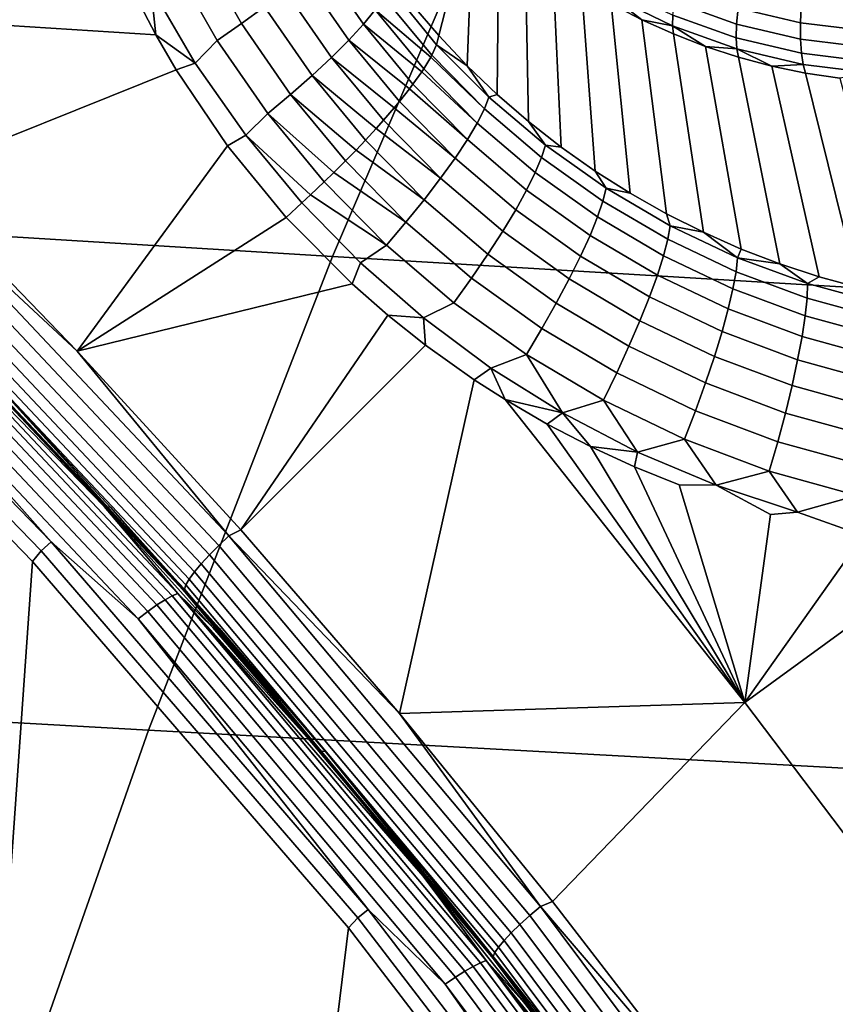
# Model space of a CAD drawing. Header units: metres. Extents: x -240 to 45, y -77 to 27.
# Tile 304 of 656: x -208.13 to -207.08, y 6.91 to 8.18. Entities that reach past the tile are written whole.
import ezdxf

# ---------------------------------------------------------------- set-up
doc = ezdxf.new("R2010")
doc.units = ezdxf.units.M
doc.layers.add('solid_102011X2', color=7, linetype='CONTINUOUS')

msp = doc.modelspace()

# ---------------------------------------------------------------- linework, layer by layer
at = {"layer": 'solid_102011X2'}
for points in [[(-207.469025, 8.473124, 316.523895), (-208.954941, 8.571324, 314.920746), (-209.216568, 7.964049, 315.122314), (-207.726517, 7.872865, 316.724304)], [(-208.499191, 8.193949, 270.21759), (-208.379807, 8.574204, 270.27243), (-207.985657, 8.217506, 270.176819), (-207.955368, 8.159554, 270.165253)], [(-205.969421, 8.376681, 318.13028), (-207.469025, 8.473124, 316.523895), (-207.726517, 7.872865, 316.724304), (-206.222656, 7.783297, 318.329681)], [(-207.624176, 8.1991, 269.877594), (-207.574997, 8.366472, 268.998444), (-207.544098, 8.333983, 268.990845), (-207.589249, 8.1584, 269.868195)], [(-207.552383, 8.119515, 269.85907), (-207.589249, 8.1584, 269.868195), (-207.544098, 8.333983, 268.990845)], [(-207.552383, 8.119515, 269.85907), (-207.544098, 8.333983, 268.990845), (-207.51149, 8.303258, 268.983032), (-207.513611, 8.082484, 269.85022)], [(-207.513611, 8.082484, 269.85022), (-207.51149, 8.303258, 268.983032), (-207.477264, 8.274385, 268.975067), (-207.473007, 8.047377, 269.841644)], [(-207.868576, 8.290177, 270.140869), (-207.814804, 8.195894, 270.121155), (-207.844315, 8.174156, 270.137512), (-207.899689, 8.271189, 270.157684)], [(-207.899689, 8.271189, 270.157684), (-207.844315, 8.174156, 270.137512), (-207.8759, 8.152167, 270.148956), (-207.932938, 8.252099, 270.169586)], [(-207.72728, 8.272752, 270.013214), (-207.671371, 8.191628, 269.995239), (-207.686661, 8.173074, 270.027405), (-207.743729, 8.255766, 270.045654)], [(-207.473007, 8.047377, 269.841644), (-207.477264, 8.274385, 268.975067), (-207.441544, 8.247452, 268.966919), (-207.430695, 8.014307, 269.833313)], [(-207.932938, 8.252099, 270.169586), (-207.8759, 8.152167, 270.148956), (-207.904282, 8.122875, 270.153656), (-207.961609, 8.221488, 270.173981)], [(-207.743729, 8.255766, 270.045654), (-207.686661, 8.173074, 270.027405), (-207.705627, 8.152497, 270.056183), (-207.764053, 8.237067, 270.074799)], [(-207.430695, 8.014307, 269.833313), (-207.441544, 8.247452, 268.966919), (-207.404404, 8.222536, 268.958649), (-207.38678, 7.983359, 269.825287)], [(-207.764053, 8.237067, 270.074799), (-207.705627, 8.152497, 270.056183), (-207.727921, 8.130267, 270.081116), (-207.787888, 8.21699, 270.100098)], [(-207.961609, 8.221488, 270.173981), (-207.955368, 8.159554, 270.165253), (-207.985657, 8.217506, 270.176819)], [(-207.961609, 8.221488, 270.173981), (-207.904282, 8.122875, 270.153656), (-207.955368, 8.159554, 270.165253)], [(-207.787888, 8.21699, 270.100098), (-207.727921, 8.130267, 270.081116), (-207.753143, 8.106782, 270.101685), (-207.814804, 8.195894, 270.121155)], [(-207.652817, 8.221387, 269.923218), (-207.592087, 8.146362, 269.909241), (-207.598206, 8.13301, 269.943176), (-207.660019, 8.207829, 269.960327)], [(-207.592087, 8.146362, 269.909241), (-207.652817, 8.221387, 269.923218), (-207.624176, 8.1991, 269.877594), (-207.589249, 8.1584, 269.868195)], [(-207.38678, 7.983359, 269.825287), (-207.404404, 8.222536, 268.958649), (-207.365982, 8.199711, 268.950256), (-207.3414, 7.954628, 269.817535)], [(-207.286911, 8.171026, 268.906158), (-207.366302, 8.209696, 268.922974), (-207.364456, 8.222997, 268.897156), (-207.286346, 8.184953, 268.880646)], [(-207.203934, 8.173473, 268.840912), (-207.284012, 8.202072, 268.857239), (-207.279938, 8.222019, 268.836456), (-207.201889, 8.194146, 268.820526)], [(-207.121231, 8.175032, 268.804688), (-207.201889, 8.194146, 268.820526), (-207.198471, 8.217327, 268.803284), (-207.120209, 8.198779, 268.787903)], [(-207.660019, 8.207829, 269.960327), (-207.598206, 8.13301, 269.943176), (-207.599487, 8.130647, 269.948425), (-207.671371, 8.191628, 269.995239)], [(-207.366302, 8.209696, 268.922974), (-207.326355, 8.179044, 268.941803), (-207.365982, 8.199711, 268.950256)], [(-207.286911, 8.171026, 268.906158), (-207.326355, 8.179044, 268.941803), (-207.366302, 8.209696, 268.922974)], [(-207.204559, 8.155746, 268.863953), (-207.286346, 8.184953, 268.880646), (-207.284012, 8.202072, 268.857239), (-207.203934, 8.173473, 268.840912)], [(-207.929047, 8.114322, 270.155975), (-208.274979, 7.97546, 270.16156), (-208.499191, 8.193949, 270.21759), (-207.955368, 8.159554, 270.165253)], [(-207.814804, 8.195894, 270.121155), (-207.753143, 8.106782, 270.101685), (-207.780853, 8.082462, 270.117584), (-207.844315, 8.174156, 270.137512)], [(-207.671371, 8.191628, 269.995239), (-207.608566, 8.115661, 269.977875), (-207.611267, 8.111584, 269.984955), (-207.686661, 8.173074, 270.027405)], [(-207.599487, 8.130647, 269.948425), (-207.608566, 8.115661, 269.977875), (-207.671371, 8.191628, 269.995239)], [(-207.3414, 7.954628, 269.817535), (-207.365982, 8.199711, 268.950256), (-207.326355, 8.179044, 268.941803), (-207.294678, 7.928176, 269.810028)], [(-207.12117, 8.153862, 268.824646), (-207.203934, 8.173473, 268.840912), (-207.201889, 8.194146, 268.820526), (-207.121231, 8.175032, 268.804688)], [(-207.03891, 8.164901, 268.789062), (-207.121231, 8.175032, 268.804688), (-207.120209, 8.198779, 268.787903), (-207.040329, 8.188948, 268.772766)], [(-207.294678, 7.928176, 269.810028), (-207.326355, 8.179044, 268.941803), (-207.285675, 8.160596, 268.933258), (-207.24675, 7.904096, 269.802734)], [(-207.286911, 8.171026, 268.906158), (-207.285675, 8.160596, 268.933258), (-207.326355, 8.179044, 268.941803)], [(-207.203766, 8.141337, 268.889221), (-207.286911, 8.171026, 268.906158), (-207.286346, 8.184953, 268.880646), (-207.204559, 8.155746, 268.863953)], [(-207.036713, 8.143467, 268.808624), (-207.12117, 8.153862, 268.824646), (-207.121231, 8.175032, 268.804688), (-207.03891, 8.164901, 268.789062)], [(-207.844315, 8.174156, 270.137512), (-207.780853, 8.082462, 270.117584), (-207.810547, 8.057744, 270.12851), (-207.8759, 8.152167, 270.148956)], [(-207.686661, 8.173074, 270.027405), (-207.622604, 8.095643, 270.009735), (-207.627197, 8.089562, 270.018097), (-207.705627, 8.152497, 270.056183)], [(-207.611267, 8.111584, 269.984955), (-207.622604, 8.095643, 270.009735), (-207.686661, 8.173074, 270.027405)], [(-207.286911, 8.171026, 268.906158), (-207.244034, 8.144421, 268.924713), (-207.285675, 8.160596, 268.933258)], [(-207.203766, 8.141337, 268.889221), (-207.244034, 8.144421, 268.924713), (-207.286911, 8.171026, 268.906158)], [(-207.120041, 8.135715, 268.847351), (-207.204559, 8.155746, 268.863953), (-207.203934, 8.173473, 268.840912), (-207.12117, 8.153862, 268.824646)], [(-207.904282, 8.122875, 270.153656), (-207.929047, 8.114322, 270.155975), (-207.955368, 8.159554, 270.165253)], [(-207.8759, 8.152167, 270.148956), (-207.810547, 8.057744, 270.12851), (-207.83902, 8.029565, 270.133484), (-207.904282, 8.122875, 270.153656)], [(-207.705627, 8.152497, 270.056183), (-207.640091, 8.073316, 270.038147), (-207.646957, 8.065031, 270.04718), (-207.727921, 8.130267, 270.081116)], [(-207.627197, 8.089562, 270.018097), (-207.640091, 8.073316, 270.038147), (-207.705627, 8.152497, 270.056183)], [(-207.592087, 8.146362, 269.909241), (-207.589249, 8.1584, 269.868195), (-207.552383, 8.119515, 269.85907)], [(-207.24675, 7.904096, 269.802734), (-207.285675, 8.160596, 268.933258), (-207.244034, 8.144421, 268.924713), (-207.197739, 7.882433, 269.795685)], [(-207.117859, 8.120978, 268.872345), (-207.203766, 8.141337, 268.889221), (-207.204559, 8.155746, 268.863953), (-207.120041, 8.135715, 268.847351)], [(-207.033783, 8.125099, 268.830994), (-207.120041, 8.135715, 268.847351), (-207.12117, 8.153862, 268.824646), (-207.036713, 8.143467, 268.808624)], [(-207.530106, 8.06388, 269.926849), (-207.598206, 8.13301, 269.943176), (-207.592087, 8.146362, 269.909241), (-207.524384, 8.079023, 269.890106)], [(-207.524384, 8.079023, 269.890106), (-207.592087, 8.146362, 269.909241), (-207.552383, 8.119515, 269.85907)], [(-207.197739, 7.882433, 269.795685), (-207.244034, 8.144421, 268.924713), (-207.201584, 8.130565, 268.916138), (-207.147842, 7.863274, 269.788757)], [(-207.203766, 8.141337, 268.889221), (-207.201584, 8.130565, 268.916138), (-207.244034, 8.144421, 268.924713)], [(-207.203766, 8.141337, 268.889221), (-207.158417, 8.119071, 268.907562), (-207.201584, 8.130565, 268.916138)], [(-207.117859, 8.120978, 268.872345), (-207.158417, 8.119071, 268.907562), (-207.203766, 8.141337, 268.889221)], [(-207.727921, 8.130267, 270.081116), (-207.66069, 8.049078, 270.062622), (-207.670135, 8.038492, 270.071594), (-207.753143, 8.106782, 270.101685)], [(-207.646957, 8.065031, 270.04718), (-207.66069, 8.049078, 270.062622), (-207.727921, 8.130267, 270.081116)], [(-207.539413, 8.04545, 269.961273), (-207.608566, 8.115661, 269.977875), (-207.599487, 8.130647, 269.948425), (-207.530106, 8.06388, 269.926849)], [(-207.530106, 8.06388, 269.926849), (-207.599487, 8.130647, 269.948425), (-207.598206, 8.13301, 269.943176)], [(-207.147842, 7.863274, 269.788757), (-207.201584, 8.130565, 268.916138), (-207.158417, 8.119071, 268.907562), (-207.097183, 7.846647, 269.782013)], [(-207.030182, 8.110188, 268.855713), (-207.117859, 8.120978, 268.872345), (-207.120041, 8.135715, 268.847351), (-207.033783, 8.125099, 268.830994)], [(-207.929047, 8.114322, 270.155975), (-207.862564, 8.015894, 270.134979), (-208.056946, 7.750481, 270.107086), (-208.274979, 7.97546, 270.16156)], [(-207.83902, 8.029565, 270.133484), (-207.862564, 8.015894, 270.134979), (-207.929047, 8.114322, 270.155975), (-207.904282, 8.122875, 270.153656)], [(-207.552109, 8.024065, 269.992767), (-207.622604, 8.095643, 270.009735), (-207.611267, 8.111584, 269.984955), (-207.539413, 8.04545, 269.961273)], [(-207.539413, 8.04545, 269.961273), (-207.611267, 8.111584, 269.984955), (-207.608566, 8.115661, 269.977875)], [(-207.524384, 8.079023, 269.890106), (-207.552383, 8.119515, 269.85907), (-207.513611, 8.082484, 269.85022)], [(-207.117859, 8.120978, 268.872345), (-207.114685, 8.109972, 268.899048), (-207.158417, 8.119071, 268.907562)], [(-207.097183, 7.846647, 269.782013), (-207.158417, 8.119071, 268.907562), (-207.114685, 8.109972, 268.899048), (-207.045975, 7.83262, 269.77533)], [(-207.117859, 8.120978, 268.872345), (-207.030182, 8.110188, 268.855713), (-207.070496, 8.103293, 268.890594), (-207.114685, 8.109972, 268.899048)], [(-207.753143, 8.106782, 270.101685), (-207.684067, 8.023365, 270.082733), (-207.696274, 8.010488, 270.09082), (-207.780853, 8.082462, 270.117584)], [(-207.670135, 8.038492, 270.071594), (-207.684067, 8.023365, 270.082733), (-207.753143, 8.106782, 270.101685)], [(-207.045975, 7.83262, 269.77533), (-207.114685, 8.109972, 268.899048), (-207.070496, 8.103293, 268.890594), (-206.994354, 7.821197, 269.768738)], [(-207.567993, 8.000108, 270.020813), (-207.640091, 8.073316, 270.038147), (-207.627197, 8.089562, 270.018097), (-207.552109, 8.024065, 269.992767)], [(-207.552109, 8.024065, 269.992767), (-207.627197, 8.089562, 270.018097), (-207.622604, 8.095643, 270.009735)], [(-207.780853, 8.082462, 270.117584), (-207.709763, 7.996636, 270.098145), (-207.724823, 7.981587, 270.104492), (-207.810547, 8.057744, 270.12851)], [(-207.696274, 8.010488, 270.09082), (-207.709763, 7.996636, 270.098145), (-207.780853, 8.082462, 270.117584)], [(-207.567993, 8.000108, 270.020813), (-207.646957, 8.065031, 270.04718), (-207.640091, 8.073316, 270.038147)], [(-207.524384, 8.079023, 269.890106), (-207.451218, 8.01676, 269.874786), (-207.456131, 8.000868, 269.911346), (-207.530106, 8.06388, 269.926849)], [(-207.451218, 8.01676, 269.874786), (-207.524384, 8.079023, 269.890106), (-207.513611, 8.082484, 269.85022), (-207.473007, 8.047377, 269.841644)], [(-207.586777, 7.974006, 270.044861), (-207.66069, 8.049078, 270.062622), (-207.646957, 8.065031, 270.04718), (-207.567993, 8.000108, 270.020813)], [(-207.530106, 8.06388, 269.926849), (-207.456131, 8.000868, 269.911346), (-207.464294, 7.981413, 269.945496), (-207.539413, 8.04545, 269.961273)], [(-207.810547, 8.057744, 270.12851), (-207.737335, 7.96937, 270.108521), (-207.755188, 7.952383, 270.112366), (-207.83902, 8.029565, 270.133484)], [(-207.724823, 7.981587, 270.104492), (-207.737335, 7.96937, 270.108521), (-207.810547, 8.057744, 270.12851)], [(-207.586777, 7.974006, 270.044861), (-207.670135, 8.038492, 270.071594), (-207.66069, 8.049078, 270.062622)], [(-207.451218, 8.01676, 269.874786), (-207.473007, 8.047377, 269.841644), (-207.430695, 8.014307, 269.833313)], [(-207.608109, 7.946228, 270.064484), (-207.684067, 8.023365, 270.082733), (-207.670135, 8.038492, 270.071594), (-207.586777, 7.974006, 270.044861)], [(-207.539413, 8.04545, 269.961273), (-207.464294, 7.981413, 269.945496), (-207.475555, 7.958746, 269.976654), (-207.552109, 8.024065, 269.992767)], [(-207.83902, 8.029565, 270.133484), (-207.766296, 7.942056, 270.113708), (-207.786789, 7.92347, 270.114197), (-207.862564, 8.015894, 270.134979)], [(-207.755188, 7.952383, 270.112366), (-207.766296, 7.942056, 270.113708), (-207.83902, 8.029565, 270.133484)], [(-207.608109, 7.946228, 270.064484), (-207.696274, 8.010488, 270.09082), (-207.684067, 8.023365, 270.082733)], [(-207.552109, 8.024065, 269.992767), (-207.475555, 7.958746, 269.976654), (-207.4897, 7.933273, 270.004272), (-207.567993, 8.000108, 270.020813)], [(-207.862564, 8.015894, 270.134979), (-207.786789, 7.92347, 270.114197), (-208.056946, 7.750481, 270.107086)], [(-207.631622, 7.917271, 270.079315), (-207.709763, 7.996636, 270.098145), (-207.696274, 8.010488, 270.09082), (-207.608109, 7.946228, 270.064484)], [(-207.451218, 8.01676, 269.874786), (-207.372787, 7.961069, 269.860352), (-207.376816, 7.944444, 269.896667), (-207.456131, 8.000868, 269.911346)], [(-207.372787, 7.961069, 269.860352), (-207.451218, 8.01676, 269.874786), (-207.430695, 8.014307, 269.833313), (-207.38678, 7.983359, 269.825287)], [(-207.631622, 7.917271, 270.079315), (-207.724823, 7.981587, 270.104492), (-207.709763, 7.996636, 270.098145)], [(-207.567993, 8.000108, 270.020813), (-207.4897, 7.933273, 270.004272), (-207.5065, 7.905448, 270.027832), (-207.586777, 7.974006, 270.044861)], [(-207.456131, 8.000868, 269.911346), (-207.376816, 7.944444, 269.896667), (-207.383743, 7.924016, 269.930542), (-207.464294, 7.981413, 269.945496)], [(-207.372787, 7.961069, 269.860352), (-207.38678, 7.983359, 269.825287), (-207.3414, 7.954628, 269.817535)], [(-208.289825, 7.966685, 270.162384), (-208.274979, 7.97546, 270.16156), (-208.056946, 7.750481, 270.107086)], [(-207.656876, 7.887653, 270.089142), (-207.737335, 7.96937, 270.108521), (-207.724823, 7.981587, 270.104492), (-207.631622, 7.917271, 270.079315)], [(-207.586777, 7.974006, 270.044861), (-207.5065, 7.905448, 270.027832), (-207.525635, 7.875771, 270.046936), (-207.608109, 7.946228, 270.064484)], [(-207.464294, 7.981413, 269.945496), (-207.383743, 7.924016, 269.930542), (-207.393433, 7.900152, 269.961334), (-207.475555, 7.958746, 269.976654)], [(-207.726517, 7.872865, 316.724304), (-209.216568, 7.964049, 315.122314), (-209.458786, 7.344429, 315.308899), (-207.96489, 7.260389, 316.909851)], [(-208.289825, 7.966685, 270.162384), (-207.860809, 7.511721, 270.055206), (-207.873932, 7.499282, 270.058594), (-208.302246, 7.953493, 270.165558)], [(-208.289825, 7.966685, 270.162384), (-208.056946, 7.750481, 270.107086), (-207.860809, 7.511721, 270.055206)], [(-207.656876, 7.887653, 270.089142), (-207.755188, 7.952383, 270.112366), (-207.737335, 7.96937, 270.108521)], [(-207.475555, 7.958746, 269.976654), (-207.393433, 7.900152, 269.961334), (-207.405716, 7.873278, 269.988525), (-207.4897, 7.933273, 270.004272)], [(-207.372787, 7.961069, 269.860352), (-207.289703, 7.912395, 269.84671), (-207.29274, 7.895057, 269.882812), (-207.376816, 7.944444, 269.896667)], [(-207.289703, 7.912395, 269.84671), (-207.372787, 7.961069, 269.860352), (-207.3414, 7.954628, 269.817535), (-207.294678, 7.928176, 269.810028)], [(-208.527115, 7.95339, 270.195892), (-208.090729, 7.503663, 270.087097), (-208.103714, 7.492097, 270.085663), (-208.539429, 7.941131, 270.194305)], [(-208.401169, 7.852747, 270.172089), (-208.090729, 7.503663, 270.087097), (-208.527115, 7.95339, 270.195892)], [(-208.302246, 7.953493, 270.165558), (-207.873932, 7.499282, 270.058594), (-207.886002, 7.487066, 270.065155), (-208.313614, 7.940536, 270.171967)], [(-207.690628, 7.864644, 270.095398), (-207.766296, 7.942056, 270.113708), (-207.755188, 7.952383, 270.112366), (-207.656876, 7.887653, 270.089142)], [(-207.608109, 7.946228, 270.064484), (-207.525635, 7.875771, 270.046936), (-207.546768, 7.844773, 270.061249), (-207.631622, 7.917271, 270.079315)], [(-208.539429, 7.941131, 270.194305), (-208.103714, 7.492097, 270.085663), (-208.114838, 7.478531, 270.086884), (-208.549866, 7.927049, 270.195343)], [(-208.313614, 7.940536, 270.171967), (-207.886002, 7.487066, 270.065155), (-207.896622, 7.475484, 270.074738), (-208.323578, 7.928253, 270.181366)], [(-207.766296, 7.942056, 270.113708), (-207.690628, 7.864644, 270.095398), (-207.701416, 7.837332, 270.093719), (-207.786789, 7.92347, 270.114197)], [(-207.4897, 7.933273, 270.004272), (-207.405716, 7.873278, 269.988525), (-207.420364, 7.843875, 270.011597), (-207.5065, 7.905448, 270.027832)], [(-207.376816, 7.944444, 269.896667), (-207.29274, 7.895057, 269.882812), (-207.298294, 7.87371, 269.916351), (-207.383743, 7.924016, 269.930542)], [(-208.114838, 7.478531, 270.086884), (-208.221909, 5.96028, 270.113586), (-208.578217, 6.413504, 270.202423), (-208.549866, 7.927049, 270.195343)], [(-208.323578, 7.928253, 270.181366), (-207.896622, 7.475484, 270.074738), (-207.905426, 7.46493, 270.086975), (-208.331772, 7.917059, 270.193451)], [(-207.786789, 7.92347, 270.114197), (-207.701416, 7.837332, 270.093719), (-208.056946, 7.750481, 270.107086)], [(-207.383743, 7.924016, 269.930542), (-207.298294, 7.87371, 269.916351), (-207.306274, 7.848737, 269.946747), (-207.393433, 7.900152, 269.961334)], [(-207.289703, 7.912395, 269.84671), (-207.294678, 7.928176, 269.810028), (-207.24675, 7.904096, 269.802734)], [(-208.337936, 7.907333, 270.207794), (-207.912109, 7.45576, 270.10144), (-207.916443, 7.448285, 270.117676), (-208.341843, 7.899404, 270.223938)], [(-208.331772, 7.917059, 270.193451), (-207.905426, 7.46493, 270.086975), (-207.912109, 7.45576, 270.10144), (-208.337936, 7.907333, 270.207794)], [(-207.631622, 7.917271, 270.079315), (-207.546768, 7.844773, 270.061249), (-207.569519, 7.813009, 270.070465), (-207.656876, 7.887653, 270.089142)], [(-207.289703, 7.912395, 269.84671), (-207.202576, 7.871156, 269.833771), (-207.204483, 7.853134, 269.869598), (-207.29274, 7.895057, 269.882812)], [(-207.289703, 7.912395, 269.84671), (-207.24675, 7.904096, 269.802734), (-207.202576, 7.871156, 269.833771)], [(-208.341843, 7.899404, 270.223938), (-207.916443, 7.448285, 270.117676), (-207.918304, 7.442756, 270.135132), (-208.343384, 7.89354, 270.241302)], [(-207.5065, 7.905448, 270.027832), (-207.420364, 7.843875, 270.011597), (-207.437134, 7.812471, 270.030151), (-207.525635, 7.875771, 270.046936)], [(-207.393433, 7.900152, 269.961334), (-207.306274, 7.848737, 269.946747), (-207.316528, 7.820586, 269.97348), (-207.405716, 7.873278, 269.988525)], [(-207.29274, 7.895057, 269.882812), (-207.204483, 7.853134, 269.869598), (-207.208527, 7.830936, 269.902802), (-207.298294, 7.87371, 269.916351)], [(-207.202576, 7.871156, 269.833771), (-207.24675, 7.904096, 269.802734), (-207.197739, 7.882433, 269.795685)], [(-208.358734, 7.884283, 270.215607), (-207.934128, 7.434021, 270.109741), (-207.943222, 7.429045, 270.095703), (-208.367538, 7.879006, 270.201508)], [(-208.351608, 7.887508, 270.231201), (-207.926834, 7.437062, 270.125305), (-207.934128, 7.434021, 270.109741), (-208.358734, 7.884283, 270.215607)], [(-208.351608, 7.887508, 270.231201), (-208.16571, 7.703207, 270.202637), (-208.022186, 7.549476, 270.16684)], [(-208.351608, 7.887508, 270.231201), (-208.022186, 7.549476, 270.16684), (-207.926834, 7.437062, 270.125305)], [(-208.343384, 7.89354, 270.241302), (-207.918304, 7.442756, 270.135132), (-207.917603, 7.439363, 270.153198), (-208.342484, 7.88994, 270.259308)], [(-208.342484, 7.88994, 270.259308), (-207.917603, 7.439363, 270.153198), (-208.303909, 7.853227, 270.268524)], [(-207.690628, 7.864644, 270.095398), (-207.656876, 7.887653, 270.089142), (-207.569519, 7.813009, 270.070465), (-207.608932, 7.79332, 270.077637)], [(-207.202576, 7.871156, 269.833771), (-207.197739, 7.882433, 269.795685), (-207.147842, 7.863274, 269.788757)], [(-208.377762, 7.871837, 270.189301), (-207.953827, 7.422286, 270.083618), (-207.965622, 7.413948, 270.073822), (-208.389084, 7.862994, 270.179413)], [(-208.367538, 7.879006, 270.201508), (-207.943222, 7.429045, 270.095703), (-207.953827, 7.422286, 270.083618), (-208.377762, 7.871837, 270.189301)], [(-206.222656, 7.783297, 318.329681), (-207.726517, 7.872865, 316.724304), (-207.96489, 7.260389, 316.909851), (-206.457108, 7.177825, 318.514313)], [(-207.525635, 7.875771, 270.046936), (-207.437134, 7.812471, 270.030151), (-207.455719, 7.779628, 270.043854), (-207.546768, 7.844773, 270.061249)], [(-207.405716, 7.873278, 269.988525), (-207.316528, 7.820586, 269.97348), (-207.328888, 7.789761, 269.996033), (-207.420364, 7.843875, 270.011597)], [(-207.298294, 7.87371, 269.916351), (-207.208527, 7.830936, 269.902802), (-207.21463, 7.80496, 269.9328), (-207.306274, 7.848737, 269.946747)], [(-207.202576, 7.871156, 269.833771), (-207.112091, 7.837723, 269.821289), (-207.112732, 7.81907, 269.856842), (-207.204483, 7.853134, 269.869598)], [(-207.202576, 7.871156, 269.833771), (-207.147842, 7.863274, 269.788757), (-207.112091, 7.837723, 269.821289)], [(-208.389084, 7.862994, 270.179413), (-207.965622, 7.413948, 270.073822), (-207.978256, 7.404286, 270.06665), (-208.401169, 7.852747, 270.172089)], [(-207.690628, 7.864644, 270.095398), (-207.608932, 7.79332, 270.077637), (-207.655029, 7.796772, 270.083618), (-207.701416, 7.837332, 270.093719)], [(-207.112091, 7.837723, 269.821289), (-207.147842, 7.863274, 269.788757), (-207.097183, 7.846647, 269.782013)], [(-208.401169, 7.852747, 270.172089), (-207.978256, 7.404286, 270.06665), (-208.090729, 7.503663, 270.087097)], [(-207.917603, 7.439363, 270.153198), (-208.157562, 7.702391, 270.231995), (-208.303909, 7.853227, 270.268524)], [(-207.546768, 7.844773, 270.061249), (-207.455719, 7.779628, 270.043854), (-207.475769, 7.745934, 270.05249), (-207.569519, 7.813009, 270.070465)], [(-207.420364, 7.843875, 270.011597), (-207.328888, 7.789761, 269.996033), (-207.343109, 7.756814, 270.014038), (-207.437134, 7.812471, 270.030151)], [(-207.306274, 7.848737, 269.946747), (-207.21463, 7.80496, 269.9328), (-207.222702, 7.775671, 269.959045), (-207.316528, 7.820586, 269.97348)], [(-207.204483, 7.853134, 269.869598), (-207.112732, 7.81907, 269.856842), (-207.115097, 7.796112, 269.889679), (-207.208527, 7.830936, 269.902802)], [(-207.018997, 7.812461, 269.809113), (-207.112091, 7.837723, 269.821289), (-207.097183, 7.846647, 269.782013), (-207.045975, 7.83262, 269.77533)], [(-207.701416, 7.837332, 270.093719), (-207.655029, 7.796772, 270.083618), (-207.845322, 7.519229, 270.05423), (-208.056946, 7.750481, 270.107086)], [(-207.208527, 7.830936, 269.902802), (-207.115097, 7.796112, 269.889679), (-207.119186, 7.769259, 269.91925), (-207.21463, 7.80496, 269.9328)], [(-207.112091, 7.837723, 269.821289), (-207.018997, 7.812461, 269.809113), (-207.018173, 7.793259, 269.84436), (-207.112732, 7.81907, 269.856842)], [(-207.316528, 7.820586, 269.97348), (-207.222702, 7.775671, 269.959045), (-207.23259, 7.743594, 269.981049), (-207.328888, 7.789761, 269.996033)], [(-207.112732, 7.81907, 269.856842), (-207.018173, 7.793259, 269.84436), (-207.018723, 7.769659, 269.876831), (-207.115097, 7.796112, 269.889679)], [(-207.608932, 7.79332, 270.077637), (-207.569519, 7.813009, 270.070465), (-207.475769, 7.745934, 270.05249), (-207.521652, 7.728485, 270.060425)], [(-207.437134, 7.812471, 270.030151), (-207.343109, 7.756814, 270.014038), (-207.358963, 7.722334, 270.02713), (-207.455719, 7.779628, 270.043854)], [(-207.655029, 7.796772, 270.083618), (-207.606445, 7.758204, 270.073608), (-207.845322, 7.519229, 270.05423)], [(-207.608932, 7.79332, 270.077637), (-207.606445, 7.758204, 270.073608), (-207.655029, 7.796772, 270.083618)], [(-207.608932, 7.79332, 270.077637), (-207.521652, 7.728485, 270.060425), (-207.54332, 7.713428, 270.061432), (-207.606445, 7.758204, 270.073608)], [(-207.21463, 7.80496, 269.9328), (-207.119186, 7.769259, 269.91925), (-207.124893, 7.738992, 269.945007), (-207.222702, 7.775671, 269.959045)], [(-207.115097, 7.796112, 269.889679), (-207.018723, 7.769659, 269.876831), (-207.020599, 7.742083, 269.905945), (-207.119186, 7.769259, 269.91925)], [(-207.455719, 7.779628, 270.043854), (-207.358963, 7.722334, 270.02713), (-207.376144, 7.68694, 270.035126), (-207.475769, 7.745934, 270.05249)], [(-207.328888, 7.789761, 269.996033), (-207.23259, 7.743594, 269.981049), (-207.24411, 7.709302, 269.998474), (-207.343109, 7.756814, 270.014038)], [(-207.222702, 7.775671, 269.959045), (-207.124893, 7.738992, 269.945007), (-207.132141, 7.705854, 269.966461), (-207.23259, 7.743594, 269.981049)], [(-207.119186, 7.769259, 269.91925), (-207.020599, 7.742083, 269.905945), (-207.023773, 7.711026, 269.931183), (-207.124893, 7.738992, 269.945007)], [(-207.606445, 7.758204, 270.073608), (-207.54332, 7.713428, 270.061432), (-207.640228, 7.281915, 270.003052), (-207.845322, 7.519229, 270.05423)], [(-207.343109, 7.756814, 270.014038), (-207.24411, 7.709302, 269.998474), (-207.257065, 7.673411, 270.010956), (-207.358963, 7.722334, 270.02713)], [(-207.860809, 7.511721, 270.055206), (-208.056946, 7.750481, 270.107086), (-207.845322, 7.519229, 270.05423)], [(-207.429169, 7.670533, 270.043762), (-207.521652, 7.728485, 270.060425), (-207.475769, 7.745934, 270.05249)], [(-207.429169, 7.670533, 270.043762), (-207.475769, 7.745934, 270.05249), (-207.376144, 7.68694, 270.035126)], [(-207.23259, 7.743594, 269.981049), (-207.132141, 7.705854, 269.966461), (-207.140793, 7.670437, 269.983276), (-207.24411, 7.709302, 269.998474)], [(-207.124893, 7.738992, 269.945007), (-207.023773, 7.711026, 269.931183), (-207.028214, 7.677043, 269.952087), (-207.132141, 7.705854, 269.966461)], [(-207.521652, 7.728485, 270.060425), (-207.503128, 7.687723, 270.054108), (-207.54332, 7.713428, 270.061432)], [(-207.429169, 7.670533, 270.043762), (-207.503128, 7.687723, 270.054108), (-207.521652, 7.728485, 270.060425)], [(-207.358963, 7.722334, 270.02713), (-207.257065, 7.673411, 270.010956), (-207.27121, 7.636563, 270.01828), (-207.376144, 7.68694, 270.035126)], [(-207.503128, 7.687723, 270.054108), (-207.193207, 7.296166, 269.973572), (-207.640228, 7.281915, 270.003052), (-207.54332, 7.713428, 270.061432)], [(-207.24411, 7.709302, 269.998474), (-207.140793, 7.670437, 269.983276), (-207.150681, 7.633377, 269.995148), (-207.257065, 7.673411, 270.010956)], [(-207.132141, 7.705854, 269.966461), (-207.028214, 7.677043, 269.952087), (-207.033829, 7.640744, 269.968292), (-207.140793, 7.670437, 269.983276)], [(-208.014084, 7.548658, 270.196136), (-208.022186, 7.549476, 270.16684), (-208.16571, 7.703207, 270.202637), (-208.157562, 7.702391, 270.231995)], [(-207.917603, 7.439363, 270.153198), (-208.014084, 7.548658, 270.196136), (-208.157562, 7.702391, 270.231995)], [(-207.503128, 7.687723, 270.054108), (-207.448792, 7.656143, 270.044617), (-207.193207, 7.296166, 269.973572)], [(-207.429169, 7.670533, 270.043762), (-207.448792, 7.656143, 270.044617), (-207.503128, 7.687723, 270.054108)], [(-207.331909, 7.619892, 270.027588), (-207.429169, 7.670533, 270.043762), (-207.376144, 7.68694, 270.035126)], [(-207.331909, 7.619892, 270.027588), (-207.376144, 7.68694, 270.035126), (-207.27121, 7.636563, 270.01828)], [(-207.429169, 7.670533, 270.043762), (-207.393082, 7.627219, 270.035339), (-207.448792, 7.656143, 270.044617)], [(-207.331909, 7.619892, 270.027588), (-207.393082, 7.627219, 270.035339), (-207.429169, 7.670533, 270.043762)], [(-207.257065, 7.673411, 270.010956), (-207.150681, 7.633377, 269.995148), (-207.161636, 7.595336, 270.001831), (-207.27121, 7.636563, 270.01828)], [(-207.140793, 7.670437, 269.983276), (-207.033829, 7.640744, 269.968292), (-207.040512, 7.602778, 269.979523), (-207.150681, 7.633377, 269.995148)], [(-207.448792, 7.656143, 270.044617), (-207.393082, 7.627219, 270.035339), (-207.193207, 7.296166, 269.973572)], [(-207.393082, 7.627219, 270.035339), (-207.336105, 7.601023, 270.026215), (-207.193207, 7.296166, 269.973572)], [(-207.331909, 7.619892, 270.027588), (-207.336105, 7.601023, 270.026215), (-207.393082, 7.627219, 270.035339)], [(-207.230392, 7.576978, 270.011749), (-207.331909, 7.619892, 270.027588), (-207.27121, 7.636563, 270.01828)], [(-207.230392, 7.576978, 270.011749), (-207.27121, 7.636563, 270.01828), (-207.161636, 7.595336, 270.001831)], [(-207.150681, 7.633377, 269.995148), (-207.040512, 7.602778, 269.979523), (-207.048157, 7.563826, 269.985535), (-207.161636, 7.595336, 270.001831)], [(-207.331909, 7.619892, 270.027588), (-207.230392, 7.576978, 270.011749), (-207.278229, 7.57762, 270.017334), (-207.336105, 7.601023, 270.026215)], [(-207.336105, 7.601023, 270.026215), (-207.278229, 7.57762, 270.017334), (-207.193207, 7.296166, 269.973572)], [(-207.125168, 7.54223, 269.996124), (-207.230392, 7.576978, 270.011749), (-207.161636, 7.595336, 270.001831)], [(-207.125168, 7.54223, 269.996124), (-207.161636, 7.595336, 270.001831), (-207.048157, 7.563826, 269.985535)], [(-207.230392, 7.576978, 270.011749), (-207.160202, 7.539272, 270), (-207.193207, 7.296166, 269.973572), (-207.278229, 7.57762, 270.017334)], [(-207.125168, 7.54223, 269.996124), (-207.160202, 7.539272, 270), (-207.230392, 7.576978, 270.011749)], [(-207.048157, 7.563826, 269.985535), (-207.01683, 7.516084, 269.980591), (-207.040009, 7.512143, 269.983093), (-207.125168, 7.54223, 269.996124)], [(-207.873535, 7.392087, 270.161041), (-207.881592, 7.392904, 270.131775), (-208.022186, 7.549476, 270.16684), (-208.014084, 7.548658, 270.196136)], [(-207.926834, 7.437062, 270.125305), (-208.022186, 7.549476, 270.16684), (-207.881592, 7.392904, 270.131775)], [(-207.917603, 7.439363, 270.153198), (-207.873535, 7.392087, 270.161041), (-208.014084, 7.548658, 270.196136)], [(-207.125168, 7.54223, 269.996124), (-207.040009, 7.512143, 269.983093), (-207.193207, 7.296166, 269.973572), (-207.160202, 7.539272, 270)], [(-207.860809, 7.511721, 270.055206), (-207.845322, 7.519229, 270.05423), (-207.640228, 7.281915, 270.003052)], [(-208.090729, 7.503663, 270.087097), (-207.680466, 7.028545, 269.984802), (-207.694077, 7.017711, 269.983551), (-208.103714, 7.492097, 270.085663)], [(-207.978256, 7.404286, 270.06665), (-207.680466, 7.028545, 269.984802), (-208.090729, 7.503663, 270.087097)], [(-207.860809, 7.511721, 270.055206), (-207.457687, 7.032236, 269.95459), (-207.471481, 7.020591, 269.95813), (-207.873932, 7.499282, 270.058594)], [(-207.860809, 7.511721, 270.055206), (-207.640228, 7.281915, 270.003052), (-207.457687, 7.032236, 269.95459)], [(-207.040009, 7.512143, 269.983093), (-206.918579, 7.496123, 269.96637), (-207.193207, 7.296166, 269.973572)], [(-208.103714, 7.492097, 270.085663), (-207.694077, 7.017711, 269.983551), (-207.705841, 7.004689, 269.984894), (-208.114838, 7.478531, 270.086884)], [(-207.886002, 7.487066, 270.065155), (-207.484207, 7.009154, 269.964874), (-207.495453, 6.998312, 269.974609), (-207.896622, 7.475484, 270.074738)], [(-207.873932, 7.499282, 270.058594), (-207.471481, 7.020591, 269.95813), (-207.484207, 7.009154, 269.964874), (-207.886002, 7.487066, 270.065155)], [(-206.918579, 7.496123, 269.96637), (-206.853577, 7.492089, 269.957428), (-206.863815, 6.860879, 269.890625), (-207.193207, 7.296166, 269.973572)], [(-207.705841, 7.004689, 269.984894), (-207.892349, 5.486159, 270.031403), (-208.221909, 5.96028, 270.113586), (-208.114838, 7.478531, 270.086884)], [(-207.896622, 7.475484, 270.074738), (-207.495453, 6.998312, 269.974609), (-207.504807, 6.988431, 269.986969), (-207.905426, 7.46493, 270.086975)], [(-207.905426, 7.46493, 270.086975), (-207.504807, 6.988431, 269.986969), (-207.511993, 6.979847, 270.001556), (-207.912109, 7.45576, 270.10144)], [(-207.912109, 7.45576, 270.10144), (-207.511993, 6.979847, 270.001556), (-207.516739, 6.972848, 270.017914), (-207.916443, 7.448285, 270.117676)], [(-207.926834, 7.437062, 270.125305), (-207.52771, 6.962359, 270.025787), (-207.535172, 6.959512, 270.010254), (-207.934128, 7.434021, 270.109741)], [(-207.926834, 7.437062, 270.125305), (-207.881592, 7.392904, 270.131775), (-207.743958, 7.233551, 270.097473)], [(-207.926834, 7.437062, 270.125305), (-207.743958, 7.233551, 270.097473), (-207.60936, 7.071476, 270.063904)], [(-207.926834, 7.437062, 270.125305), (-207.60936, 7.071476, 270.063904), (-207.52771, 6.962359, 270.025787)], [(-207.916443, 7.448285, 270.117676), (-207.516739, 6.972848, 270.017914), (-207.518875, 6.967673, 270.035431), (-207.918304, 7.442756, 270.135132)], [(-207.918304, 7.442756, 270.135132), (-207.518875, 6.967673, 270.035431), (-207.518372, 6.964496, 270.053528), (-207.917603, 7.439363, 270.153198)], [(-207.917603, 7.439363, 270.153198), (-207.518372, 6.964496, 270.053528), (-207.873535, 7.392087, 270.161041)], [(-207.943222, 7.429045, 270.095703), (-207.544525, 6.954854, 269.996307), (-207.555481, 6.948526, 269.984283), (-207.953827, 7.422286, 270.083618)], [(-207.934128, 7.434021, 270.109741), (-207.535172, 6.959512, 270.010254), (-207.544525, 6.954854, 269.996307), (-207.943222, 7.429045, 270.095703)], [(-207.965622, 7.413948, 270.073822), (-207.567734, 6.940721, 269.974609), (-207.580887, 6.931675, 269.96759), (-207.978256, 7.404286, 270.06665)], [(-207.953827, 7.422286, 270.083618), (-207.555481, 6.948526, 269.984283), (-207.567734, 6.940721, 269.974609), (-207.965622, 7.413948, 270.073822)], [(-207.978256, 7.404286, 270.06665), (-207.580887, 6.931675, 269.96759), (-207.680466, 7.028545, 269.984802)], [(-207.735947, 7.232735, 270.126709), (-207.743958, 7.233551, 270.097473), (-207.881592, 7.392904, 270.131775), (-207.873535, 7.392087, 270.161041)], [(-207.518372, 6.964496, 270.053528), (-207.735947, 7.232735, 270.126709), (-207.873535, 7.392087, 270.161041)], [(-207.96489, 7.260389, 316.909851), (-209.458786, 7.344429, 315.308899), (-209.681229, 6.713428, 315.480286), (-208.183807, 6.636652, 317.080261)], [(-207.193207, 7.296166, 269.973572), (-207.441864, 7.038709, 269.953522), (-207.640228, 7.281915, 270.003052)], [(-207.193207, 7.296166, 269.973572), (-206.863815, 6.860879, 269.890625), (-207.25032, 6.789822, 269.90567), (-207.441864, 7.038709, 269.953522)], [(-207.457687, 7.032236, 269.95459), (-207.640228, 7.281915, 270.003052), (-207.441864, 7.038709, 269.953522)], [(-206.457108, 7.177825, 318.514313), (-207.96489, 7.260389, 316.909851), (-208.183807, 6.636652, 317.080261), (-206.672409, 6.561212, 318.683868)], [(-207.601379, 7.070664, 270.093109), (-207.60936, 7.071476, 270.063904), (-207.743958, 7.233551, 270.097473), (-207.735947, 7.232735, 270.126709)], [(-207.518372, 6.964496, 270.053528), (-207.601379, 7.070664, 270.093109), (-207.735947, 7.232735, 270.126709)], [(-207.469879, 6.905933, 270.060303), (-207.477829, 6.90674, 270.031128), (-207.60936, 7.071476, 270.063904), (-207.601379, 7.070664, 270.093109)], [(-207.52771, 6.962359, 270.025787), (-207.60936, 7.071476, 270.063904), (-207.477829, 6.90674, 270.031128)], [(-207.518372, 6.964496, 270.053528), (-207.469879, 6.905933, 270.060303), (-207.601379, 7.070664, 270.093109)], [(-207.680466, 7.028545, 269.984802), (-207.297684, 6.529647, 269.889374), (-207.31189, 6.519583, 269.888245), (-207.694077, 7.017711, 269.983551)], [(-207.580887, 6.931675, 269.96759), (-207.297684, 6.529647, 269.889374), (-207.680466, 7.028545, 269.984802)], [(-207.457687, 7.032236, 269.95459), (-207.081757, 6.529826, 269.860748), (-207.096176, 6.519013, 269.864441), (-207.471481, 7.020591, 269.95813)], [(-207.457687, 7.032236, 269.95459), (-207.441864, 7.038709, 269.953522), (-207.25032, 6.789822, 269.90567)], [(-207.457687, 7.032236, 269.95459), (-207.25032, 6.789822, 269.90567), (-207.081757, 6.529826, 269.860748)], [(-207.694077, 7.017711, 269.983551), (-207.31189, 6.519583, 269.888245), (-207.32428, 6.507129, 269.889771), (-207.705841, 7.004689, 269.984894)], [(-207.471481, 7.020591, 269.95813), (-207.096176, 6.519013, 269.864441), (-207.109528, 6.508393, 269.871338), (-207.484207, 7.009154, 269.964874)], [(-207.32428, 6.507129, 269.889771), (-207.590775, 4.992944, 269.956207), (-207.892349, 5.486159, 270.031403), (-207.705841, 7.004689, 269.984894)], [(-207.484207, 7.009154, 269.964874), (-207.109528, 6.508393, 269.871338), (-207.121338, 6.498325, 269.881226), (-207.495453, 6.998312, 269.974609)], [(-207.495453, 6.998312, 269.974609), (-207.121338, 6.498325, 269.881226), (-207.131241, 6.48915, 269.893707), (-207.504807, 6.988431, 269.986969)], [(-207.511993, 6.979847, 270.001556), (-207.13887, 6.481178, 269.908447), (-207.143982, 6.474679, 269.924866), (-207.516739, 6.972848, 270.017914)], [(-207.504807, 6.988431, 269.986969), (-207.131241, 6.48915, 269.893707), (-207.13887, 6.481178, 269.908447), (-207.511993, 6.979847, 270.001556)], [(-207.516739, 6.972848, 270.017914), (-207.143982, 6.474679, 269.924866), (-207.146408, 6.469872, 269.942444), (-207.518875, 6.967673, 270.035431)], [(-207.518875, 6.967673, 270.035431), (-207.146408, 6.469872, 269.942444), (-207.146057, 6.466921, 269.960602), (-207.518372, 6.964496, 270.053528)], [(-207.544525, 6.954854, 269.996307), (-207.172745, 6.457978, 269.903595), (-207.184052, 6.452102, 269.891663), (-207.555481, 6.948526, 269.984283)], [(-207.535172, 6.959512, 270.010254), (-207.163132, 6.462304, 269.917511), (-207.172745, 6.457978, 269.903595), (-207.544525, 6.954854, 269.996307)], [(-207.52771, 6.962359, 270.025787), (-207.155518, 6.464947, 269.932983), (-207.163132, 6.462304, 269.917511), (-207.535172, 6.959512, 270.010254)], [(-207.52771, 6.962359, 270.025787), (-207.477829, 6.90674, 270.031128), (-207.349426, 6.739405, 269.999115)], [(-207.52771, 6.962359, 270.025787), (-207.349426, 6.739405, 269.999115), (-207.224197, 6.569535, 269.967865)], [(-207.52771, 6.962359, 270.025787), (-207.224197, 6.569535, 269.967865), (-207.155518, 6.464947, 269.932983)], [(-207.518372, 6.964496, 270.053528), (-207.146057, 6.466921, 269.960602), (-207.469879, 6.905933, 270.060303)], [(-207.567734, 6.940721, 269.974609), (-207.196716, 6.444854, 269.882111), (-207.210342, 6.436455, 269.875183), (-207.580887, 6.931675, 269.96759)], [(-207.555481, 6.948526, 269.984283), (-207.184052, 6.452102, 269.891663), (-207.196716, 6.444854, 269.882111), (-207.567734, 6.940721, 269.974609)], [(-207.580887, 6.931675, 269.96759), (-207.210342, 6.436455, 269.875183), (-207.297684, 6.529647, 269.889374)], [(-207.341522, 6.738606, 270.028259), (-207.349426, 6.739405, 269.999115), (-207.477829, 6.90674, 270.031128), (-207.469879, 6.905933, 270.060303)], [(-207.146057, 6.466921, 269.960602), (-207.341522, 6.738606, 270.028259), (-207.469879, 6.905933, 270.060303)]]:
    msp.add_3dface(points, dxfattribs=at)

doc.saveas('drawing.dxf')
